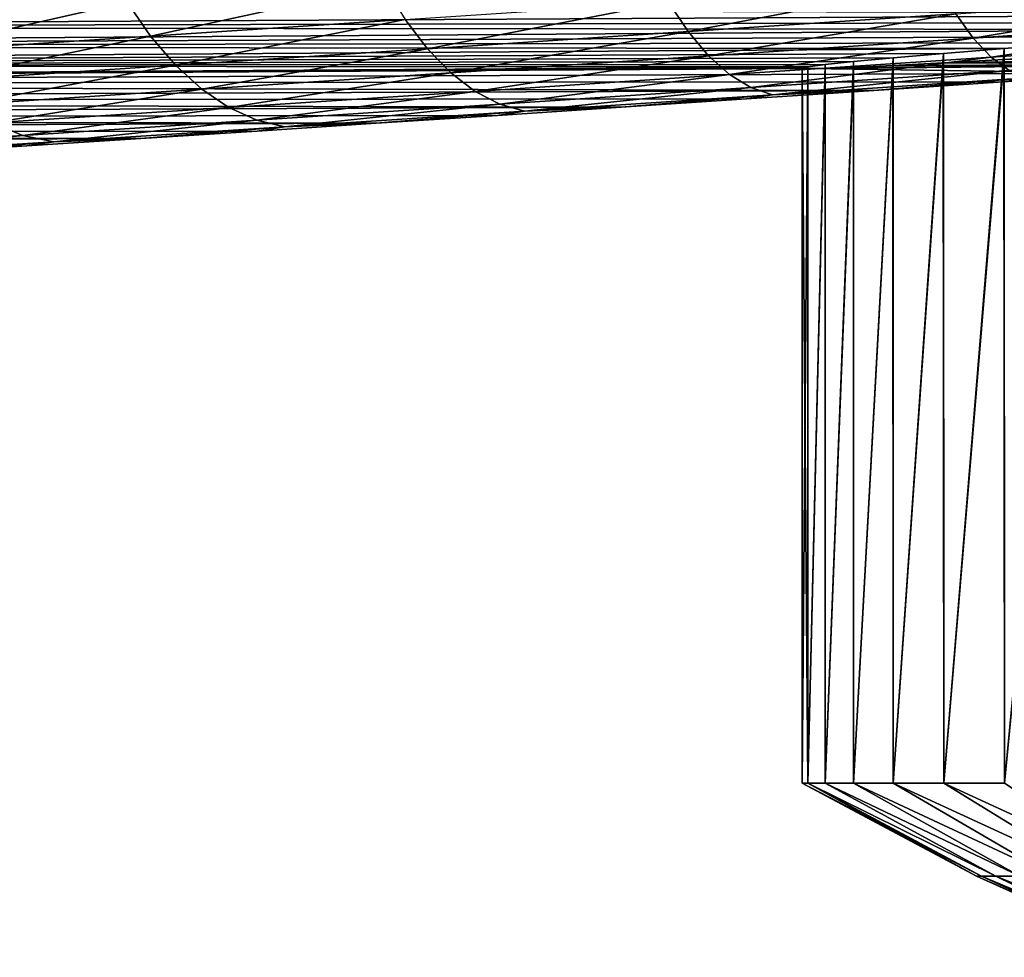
# Model space of a CAD drawing. Header units: metres. Extents: x -46 to 104, y -30 to 30.
# Tile 369 of 656: x 20.223 to 21.201, y -10.173 to -9.242. Entities that reach past the tile are written whole.
import ezdxf

# ---------------------------------------------------------------- set-up
doc = ezdxf.new("R2010")
doc.units = ezdxf.units.M
doc.layers.add('solid_26_000_502_XXX', color=7, linetype='CONTINUOUS')

msp = doc.modelspace()

# ---------------------------------------------------------------- linework, layer by layer
at = {"layer": 'solid_26_000_502_XXX'}
for points in [[(20.353043, -9.257928, 288.288055), (20.329706, -9.224058, 288.251953), (20.584953, -9.207318, 288.113739)], [(20.60586, -9.241347, 288.151123), (20.353043, -9.257928, 288.288055), (20.584953, -9.207318, 288.113739)], [(20.886684, -9.253384, 288.073303), (20.867218, -9.224046, 288.031433), (21.135933, -9.206104, 287.929443)], [(21.15259, -9.235629, 287.972382), (20.886684, -9.253384, 288.073303), (21.135933, -9.206104, 287.929443)], [(21.169891, -9.259959, 288.01825), (21.15259, -9.235629, 287.972382), (21.424603, -9.217319, 287.889465)], [(21.438833, -9.241856, 287.936249), (21.169891, -9.259959, 288.01825), (21.424603, -9.217319, 287.889465)], [(20.109892, -9.273715, 288.441559), (20.084215, -9.239998, 288.406952), (20.329706, -9.224058, 288.251953)], [(20.353043, -9.257928, 288.288055), (20.109892, -9.273715, 288.441559), (20.329706, -9.224058, 288.251953)], [(20.628059, -9.270504, 288.191772), (20.60586, -9.241347, 288.151123), (20.867218, -9.224046, 288.031433)], [(20.886684, -9.253384, 288.073303), (20.628059, -9.270504, 288.191772), (20.867218, -9.224046, 288.031433)], [(21.63905, -9.236225, 293.228302), (19.486515, -9.229298, 314.656067), (19.214386, -9.249062, 314.54129)], [(21.535202, -9.24403, 293.14856), (21.63905, -9.236225, 293.228302), (19.214386, -9.249062, 314.54129)], [(20.906988, -9.277514, 288.118011), (20.886684, -9.253384, 288.073303), (21.15259, -9.235629, 287.972382)], [(21.169891, -9.259959, 288.01825), (20.906988, -9.277514, 288.118011), (21.15259, -9.235629, 287.972382)], [(21.43873, -9.251386, 293.060059), (21.535202, -9.24403, 293.14856), (19.214386, -9.249062, 314.54129)], [(20.377888, -9.286912, 288.32724), (20.353043, -9.257928, 288.288055), (20.60586, -9.241347, 288.151123)], [(20.628059, -9.270504, 288.191772), (20.377888, -9.286912, 288.32724), (20.60586, -9.241347, 288.151123)], [(21.18763, -9.278802, 288.066437), (21.169891, -9.259959, 288.01825), (21.438833, -9.241856, 287.936249)], [(21.453341, -9.260916, 287.985443), (21.18763, -9.278802, 288.066437), (21.438833, -9.241856, 287.936249)], [(21.43873, -9.251386, 293.060059), (19.214386, -9.249062, 314.54129), (18.950571, -9.268374, 314.408997)], [(21.350365, -9.258237, 292.963501), (21.43873, -9.251386, 293.060059), (18.950571, -9.268374, 314.408997)], [(21.270771, -9.264531, 292.85965), (21.350365, -9.258237, 292.963501), (18.950571, -9.268374, 314.408997)], [(20.137281, -9.302534, 288.479156), (20.109892, -9.273715, 288.441559), (20.353043, -9.257928, 288.288055)], [(20.377888, -9.286912, 288.32724), (20.137281, -9.302534, 288.479156), (20.353043, -9.257928, 288.288055)], [(20.651285, -9.29444, 288.235138), (20.628059, -9.270504, 288.191772), (20.886684, -9.253384, 288.073303)], [(20.906988, -9.277514, 288.118011), (20.651285, -9.29444, 288.235138), (20.886684, -9.253384, 288.073303)], [(21.200546, -9.270222, 292.749268), (21.270771, -9.264531, 292.85965), (18.950571, -9.268374, 314.408997)], [(20.927887, -9.296144, 288.165039), (20.906988, -9.277514, 288.118011), (21.169891, -9.259959, 288.01825)], [(21.18763, -9.278802, 288.066437), (20.927887, -9.296144, 288.165039), (21.169891, -9.259959, 288.01825)], [(21.205593, -9.291932, 288.116425), (21.18763, -9.278802, 288.066437), (21.453341, -9.260916, 287.985443)], [(21.200546, -9.270222, 292.749268), (21.200943, -10, 292.749969), (21.270771, -9.264531, 292.85965)], [(21.200546, -9.270222, 292.749268), (18.950571, -9.268374, 314.408997), (18.69614, -9.287159, 314.259857)], [(21.140219, -9.275265, 292.63324), (21.200546, -9.270222, 292.749268), (18.69614, -9.287159, 314.259857)], [(21.090239, -9.279624, 292.512421), (21.140219, -9.275265, 292.63324), (18.69614, -9.287159, 314.259857)], [(20.403938, -9.310662, 288.36908), (20.377888, -9.286912, 288.32724), (20.628059, -9.270504, 288.191772)], [(20.651285, -9.29444, 288.235138), (20.403938, -9.310662, 288.36908), (20.628059, -9.270504, 288.191772)], [(20.675257, -9.312868, 288.280731), (20.651285, -9.29444, 288.235138), (20.906988, -9.277514, 288.118011)], [(20.927887, -9.296144, 288.165039), (20.675257, -9.312868, 288.280731), (20.906988, -9.277514, 288.118011)], [(21.090239, -9.279624, 292.512421), (21.090471, -10, 292.513062), (21.140219, -9.275265, 292.63324)], [(21.140219, -9.275265, 292.63324), (21.090471, -10, 292.513062), (21.140541, -10, 292.633942)], [(21.140148, -9.284526, 291.366913), (21.460531, -9.285755, 288.150574), (21.593042, -9.276792, 288.116089)], [(21.200428, -9.281181, 291.250916), (21.140148, -9.284526, 291.366913), (21.593042, -9.276792, 288.116089)], [(21.140219, -9.275265, 292.63324), (21.140541, -10, 292.633942), (21.200546, -9.270222, 292.749268)], [(21.200546, -9.270222, 292.749268), (21.140541, -10, 292.633942), (21.200943, -10, 292.749969)], [(21.270592, -9.277108, 291.140594), (21.200428, -9.281181, 291.250916), (21.593042, -9.276792, 288.116089)], [(21.270592, -9.277108, 291.140594), (21.200943, -10, 291.250031), (21.200428, -9.281181, 291.250916)], [(21.005692, -9.288295, 292.130554), (18.69614, -9.287159, 314.259857), (18.452061, -9.305343, 314.09436)], [(21.050978, -9.283266, 292.387726), (21.090239, -9.279624, 292.512421), (18.69614, -9.287159, 314.259857)], [(21.022726, -9.286163, 292.260132), (21.050978, -9.283266, 292.387726), (18.69614, -9.287159, 314.259857)], [(21.005692, -9.288295, 292.130554), (21.022726, -9.286163, 292.260132), (18.69614, -9.287159, 314.259857)], [(20.166054, -9.326108, 288.519287), (20.137281, -9.302534, 288.479156), (20.377888, -9.286912, 288.32724)], [(20.403938, -9.310662, 288.36908), (20.166054, -9.326108, 288.519287), (20.377888, -9.286912, 288.32724)], [(20.949129, -9.309056, 288.213776), (20.927887, -9.296144, 288.165039), (21.18763, -9.278802, 288.066437)], [(21.205593, -9.291932, 288.116425), (20.949129, -9.309056, 288.213776), (21.18763, -9.278802, 288.066437)], [(21.005692, -9.290203, 291.869446), (21.32935, -9.294593, 288.189575), (21.460531, -9.285755, 288.150574)], [(21.02272, -9.289966, 291.739899), (21.005692, -9.290203, 291.869446), (21.460531, -9.285755, 288.150574)], [(21.005692, -9.288295, 292.130554), (21.005705, -10, 292.130707), (21.022726, -9.286163, 292.260132)], [(21.022726, -9.286163, 292.260132), (21.005705, -10, 292.130707), (21.0228, -10, 292.260529)], [(21.050962, -9.288935, 291.612335), (21.02272, -9.289966, 291.739899), (21.460531, -9.285755, 288.150574)], [(21.022726, -9.286163, 292.260132), (21.0228, -10, 292.260529), (21.050978, -9.283266, 292.387726)], [(21.050978, -9.283266, 292.387726), (21.0228, -10, 292.260529), (21.051094, -10, 292.388153)], [(21.090202, -9.287117, 291.487671), (21.050962, -9.288935, 291.612335), (21.460531, -9.285755, 288.150574)], [(21.090202, -9.287117, 291.487671), (21.051094, -10, 291.611847), (21.050962, -9.288935, 291.612335)], [(21.050978, -9.283266, 292.387726), (21.051094, -10, 292.388153), (21.090239, -9.279624, 292.512421)], [(21.090239, -9.279624, 292.512421), (21.051094, -10, 292.388153), (21.090471, -10, 292.513062)], [(21.090202, -9.287117, 291.487671), (21.090471, -10, 291.486938), (21.051094, -10, 291.611847)], [(21.140148, -9.284526, 291.366913), (21.090471, -10, 291.486938), (21.090202, -9.287117, 291.487671)], [(21.140148, -9.284526, 291.366913), (21.090202, -9.287117, 291.487671), (21.460531, -9.285755, 288.150574)], [(21.140148, -9.284526, 291.366913), (21.140541, -10, 291.366058), (21.090471, -10, 291.486938)], [(21.200428, -9.281181, 291.250916), (21.140541, -10, 291.366058), (21.140148, -9.284526, 291.366913)], [(21.200428, -9.281181, 291.250916), (21.200943, -10, 291.250031), (21.140541, -10, 291.366058)], [(21.005692, -9.288295, 292.130554), (18.452061, -9.305343, 314.09436), (21, -9.289645, 292)], [(21.005692, -9.290203, 291.869446), (21, -9.289645, 292), (18.452061, -9.305343, 314.09436)], [(21.005692, -9.290203, 291.869446), (18.452061, -9.305343, 314.09436), (21.32935, -9.294593, 288.189575)], [(18.452061, -9.305343, 314.09436), (21.199526, -9.303303, 288.233063), (21.32935, -9.294593, 288.189575)], [(20.430887, -9.328896, 288.413086), (20.403938, -9.310662, 288.36908), (20.651285, -9.29444, 288.235138)], [(20.675257, -9.312868, 288.280731), (20.430887, -9.328896, 288.413086), (20.651285, -9.29444, 288.235138)], [(20.699692, -9.325568, 288.328003), (20.675257, -9.312868, 288.280731), (20.927887, -9.296144, 288.165039)], [(20.949129, -9.309056, 288.213776), (20.699692, -9.325568, 288.328003), (20.927887, -9.296144, 288.165039)], [(20.970463, -9.316092, 288.263672), (20.949129, -9.309056, 288.213776), (21.205593, -9.291932, 288.116425)], [(21.223568, -9.299192, 288.167603), (20.970463, -9.316092, 288.263672), (21.205593, -9.291932, 288.116425)], [(21.005692, -9.288295, 292.130554), (21, -9.289645, 292), (21.005705, -10, 292.130707)], [(21, -9.289645, 292), (21, -10, 292), (21.005705, -10, 292.130707)], [(21.005692, -9.290203, 291.869446), (21, -10, 292), (21, -9.289645, 292)], [(21.005692, -9.290203, 291.869446), (21.005705, -10, 291.869293), (21, -10, 292)], [(21.02272, -9.289966, 291.739899), (21.005705, -10, 291.869293), (21.005692, -9.290203, 291.869446)], [(21.02272, -9.289966, 291.739899), (21.0228, -10, 291.739471), (21.005705, -10, 291.869293)], [(21.050962, -9.288935, 291.612335), (21.0228, -10, 291.739471), (21.02272, -9.289966, 291.739899)], [(21.050962, -9.288935, 291.612335), (21.051094, -10, 291.611847), (21.0228, -10, 291.739471)], [(21.223568, -9.299192, 288.167603), (21.32935, -9.294593, 288.189575), (21.199526, -9.303303, 288.233063)], [(18.452061, -9.305343, 314.09436), (18.219316, -9.322853, 313.913177), (21.071342, -9.311868, 288.280945)], [(18.452061, -9.305343, 314.09436), (21.071342, -9.311868, 288.280945), (21.199526, -9.303303, 288.233063)], [(21.223568, -9.299192, 288.167603), (21.071342, -9.311868, 288.280945), (20.970463, -9.316092, 288.263672)], [(21.223568, -9.299192, 288.167603), (21.199526, -9.303303, 288.233063), (21.071342, -9.311868, 288.280945)], [(18.219316, -9.322853, 313.913177), (20.944813, -9.320285, 288.333191), (21.071342, -9.311868, 288.280945)], [(20.195864, -9.344155, 288.561462), (20.166054, -9.326108, 288.519287), (20.403938, -9.310662, 288.36908)], [(20.430887, -9.328896, 288.413086), (20.195864, -9.344155, 288.561462), (20.403938, -9.310662, 288.36908)], [(20.458408, -9.341393, 288.458679), (20.430887, -9.328896, 288.413086), (20.675257, -9.312868, 288.280731)], [(20.699692, -9.325568, 288.328003), (20.458408, -9.341393, 288.458679), (20.675257, -9.312868, 288.280731)], [(20.724293, -9.332387, 288.376404), (20.699692, -9.325568, 288.328003), (20.949129, -9.309056, 288.213776)], [(20.970463, -9.316092, 288.263672), (20.724293, -9.332387, 288.376404), (20.949129, -9.309056, 288.213776)], [(20.970463, -9.316092, 288.263672), (20.820227, -9.328536, 288.389709), (20.724293, -9.332387, 288.376404)], [(20.970463, -9.316092, 288.263672), (20.944813, -9.320285, 288.333191), (20.820227, -9.328536, 288.389709)], [(20.970463, -9.316092, 288.263672), (21.071342, -9.311868, 288.280945), (20.944813, -9.320285, 288.333191)], [(18.219316, -9.322853, 313.913177), (17.99892, -9.339613, 313.717163), (20.820227, -9.328536, 288.389709)], [(18.219316, -9.322853, 313.913177), (20.820227, -9.328536, 288.389709), (20.944813, -9.320285, 288.333191)], [(20.486174, -9.348004, 288.505371), (20.458408, -9.341393, 288.458679), (20.699692, -9.325568, 288.328003)], [(20.724293, -9.332387, 288.376404), (20.486174, -9.348004, 288.505371), (20.699692, -9.325568, 288.328003)], [(17.99892, -9.339613, 313.717163), (20.69759, -9.33662, 288.45047), (20.820227, -9.328536, 288.389709)], [(20.226357, -9.35646, 288.605194), (20.195864, -9.344155, 288.561462), (20.430887, -9.328896, 288.413086)], [(20.458408, -9.341393, 288.458679), (20.226357, -9.35646, 288.605194), (20.430887, -9.328896, 288.413086)], [(20.724293, -9.332387, 288.376404), (20.577194, -9.344519, 288.51535), (20.486174, -9.348004, 288.505371)], [(20.724293, -9.332387, 288.376404), (20.69759, -9.33662, 288.45047), (20.577194, -9.344519, 288.51535)], [(20.724293, -9.332387, 288.376404), (20.820227, -9.328536, 288.389709), (20.69759, -9.33662, 288.45047)], [(17.99892, -9.339613, 313.717163), (17.791885, -9.355546, 313.507172), (20.577194, -9.344519, 288.51535)], [(17.791885, -9.355546, 313.507172), (20.459034, -9.352232, 288.584351), (20.577194, -9.344519, 288.51535)], [(17.99892, -9.339613, 313.717163), (20.577194, -9.344519, 288.51535), (20.69759, -9.33662, 288.45047)], [(20.226357, -9.35646, 288.605194), (20.004557, -9.370702, 288.766876), (20.195864, -9.344155, 288.561462)], [(20.257166, -9.362873, 288.649963), (20.226357, -9.35646, 288.605194), (20.458408, -9.341393, 288.458679)], [(20.486174, -9.348004, 288.505371), (20.257166, -9.362873, 288.649963), (20.458408, -9.341393, 288.458679)], [(20.486174, -9.348004, 288.505371), (20.577194, -9.344519, 288.51535), (20.459034, -9.352232, 288.584351)], [(17.791885, -9.355546, 313.507172), (17.599129, -9.370582, 313.284149), (20.343378, -9.359742, 288.657288)], [(17.791885, -9.355546, 313.507172), (20.343378, -9.359742, 288.657288), (20.459034, -9.352232, 288.584351)], [(20.486174, -9.348004, 288.505371), (20.343378, -9.359742, 288.657288), (20.257166, -9.362873, 288.649963)], [(20.486174, -9.348004, 288.505371), (20.459034, -9.352232, 288.584351), (20.343378, -9.359742, 288.657288)], [(17.599129, -9.370582, 313.284149), (20.230221, -9.367049, 288.734192), (20.343378, -9.359742, 288.657288)], [(20.038277, -9.376929, 288.80954), (20.004557, -9.370702, 288.766876), (20.226357, -9.35646, 288.605194)], [(20.257166, -9.362873, 288.649963), (20.038277, -9.376929, 288.80954), (20.226357, -9.35646, 288.605194)], [(20.257166, -9.362873, 288.649963), (20.119827, -9.374137, 288.81485), (20.038277, -9.376929, 288.80954)], [(20.257166, -9.362873, 288.649963), (20.230221, -9.367049, 288.734192), (20.119827, -9.374137, 288.81485)], [(20.257166, -9.362873, 288.649963), (20.343378, -9.359742, 288.657288), (20.230221, -9.367049, 288.734192)], [(17.599129, -9.370582, 313.284149), (20.119827, -9.374137, 288.81485), (20.230221, -9.367049, 288.734192)], [(21.005705, -10, 291.869293), (21.173267, -10.092114, 292), (21, -10, 292)], [(21.178047, -10.092114, 292.112518), (21, -10, 292), (21.173267, -10.092114, 292)], [(21.178047, -10.092114, 292.112518), (21.005705, -10, 292.130707), (21, -10, 292)], [(21.005705, -10, 291.869293), (21.178047, -10.092114, 291.887482), (21.173267, -10.092114, 292)], [(21.005705, -10, 291.869293), (21.192352, -10.092114, 291.775787), (21.178047, -10.092114, 291.887482)], [(21.005705, -10, 291.869293), (21.0228, -10, 291.739471), (21.192352, -10.092114, 291.775787)], [(21.192352, -10.092114, 292.224213), (21.0228, -10, 292.260529), (21.005705, -10, 292.130707)], [(21.178047, -10.092114, 292.112518), (21.192352, -10.092114, 292.224213), (21.005705, -10, 292.130707)], [(21.0228, -10, 291.739471), (21.216078, -10.092114, 291.66568), (21.192352, -10.092114, 291.775787)], [(21.0228, -10, 291.739471), (21.051094, -10, 291.611847), (21.216078, -10.092114, 291.66568)], [(21.216078, -10.092114, 292.33432), (21.051094, -10, 292.388153), (21.0228, -10, 292.260529)], [(21.192352, -10.092114, 292.224213), (21.216078, -10.092114, 292.33432), (21.0228, -10, 292.260529)], [(21.051094, -10, 291.611847), (21.249054, -10.092114, 291.558014), (21.216078, -10.092114, 291.66568)], [(21.051094, -10, 291.611847), (21.090471, -10, 291.486938), (21.249054, -10.092114, 291.558014)], [(21.249054, -10.092114, 292.441986), (21.090471, -10, 292.513062), (21.051094, -10, 292.388153)], [(21.216078, -10.092114, 292.33432), (21.249054, -10.092114, 292.441986), (21.051094, -10, 292.388153)], [(21.090471, -10, 291.486938), (21.291044, -10.092114, 291.453522), (21.249054, -10.092114, 291.558014)], [(21.090471, -10, 291.486938), (21.140541, -10, 291.366058), (21.291044, -10.092114, 291.453522)], [(21.291044, -10.092114, 292.546478), (21.140541, -10, 292.633942), (21.090471, -10, 292.513062)], [(21.249054, -10.092114, 292.441986), (21.291044, -10.092114, 292.546478), (21.090471, -10, 292.513062)], [(21.140541, -10, 291.366058), (21.341743, -10.092114, 291.352966), (21.291044, -10.092114, 291.453522)], [(21.140541, -10, 291.366058), (21.200943, -10, 291.250031), (21.341743, -10.092114, 291.352966)], [(21.341743, -10.092114, 292.647034), (21.200943, -10, 292.749969), (21.140541, -10, 292.633942)], [(21.291044, -10.092114, 292.546478), (21.341743, -10.092114, 292.647034), (21.140541, -10, 292.633942)], [(21.352346, -10.172828, 292), (21.173267, -10.092114, 292), (21.178047, -10.092114, 291.887482)], [(21.356482, -10.172828, 292.097321), (21.173267, -10.092114, 292), (21.352346, -10.172828, 292)], [(21.356482, -10.172828, 292.097321), (21.178047, -10.092114, 292.112518), (21.173267, -10.092114, 292)], [(21.356482, -10.172828, 291.902679), (21.178047, -10.092114, 291.887482), (21.192352, -10.092114, 291.775787)], [(21.356482, -10.172828, 291.902679), (21.352346, -10.172828, 292), (21.178047, -10.092114, 291.887482)], [(21.368855, -10.172828, 292.193939), (21.192352, -10.092114, 292.224213), (21.178047, -10.092114, 292.112518)], [(21.356482, -10.172828, 292.097321), (21.368855, -10.172828, 292.193939), (21.178047, -10.092114, 292.112518)], [(21.368855, -10.172828, 291.806061), (21.192352, -10.092114, 291.775787), (21.216078, -10.092114, 291.66568)], [(21.368855, -10.172828, 291.806061), (21.356482, -10.172828, 291.902679), (21.192352, -10.092114, 291.775787)], [(21.389378, -10.172828, 292.289185), (21.216078, -10.092114, 292.33432), (21.192352, -10.092114, 292.224213)], [(21.368855, -10.172828, 292.193939), (21.389378, -10.172828, 292.289185), (21.192352, -10.092114, 292.224213)]]:
    msp.add_3dface(points, dxfattribs=at)

doc.saveas('drawing.dxf')
